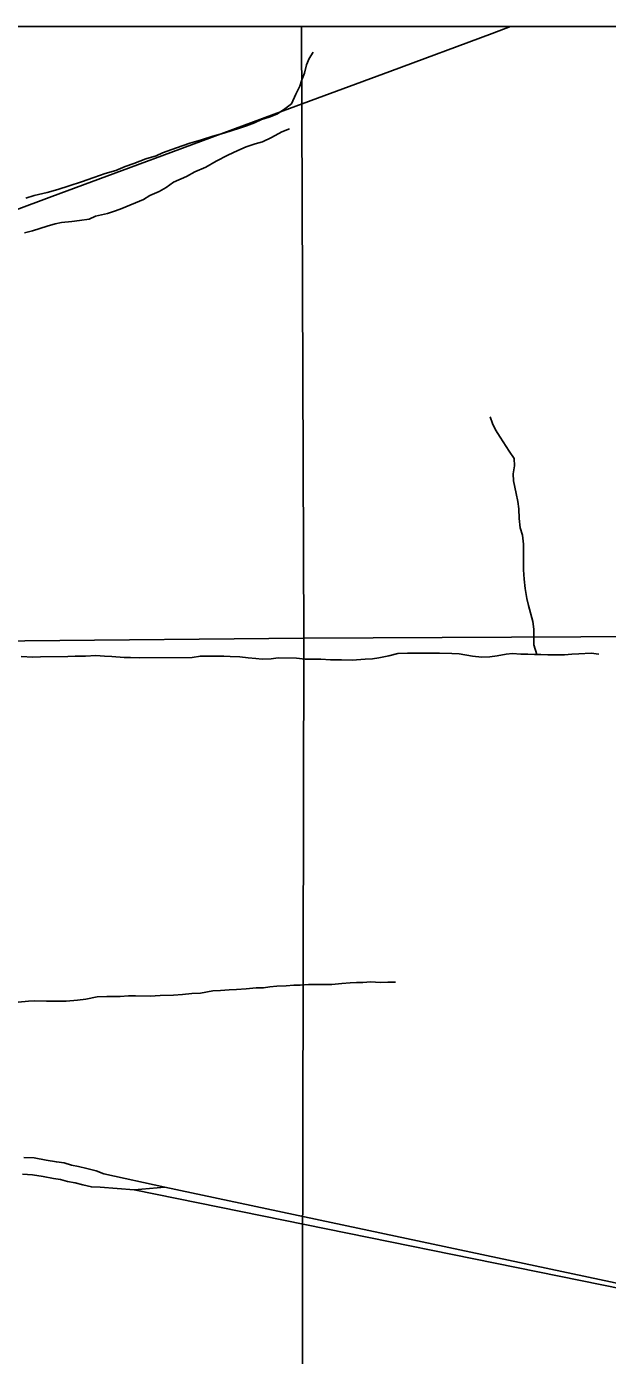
# Model space of a CAD drawing. Extents: x 0 to 34, y 0 to 22.
# Drawn here: x 4.256 to 4.701, y 19.88 to 20.9 of the extents above; entities that cross this region are included whole.
import ezdxf

# ---------------------------------------------------------------- set-up
doc = ezdxf.new("R2010")
doc.units = 0
for name, color, linetype in [('Default', 7, 'Continuous'), ('GM_X_Minor_River', 7, 'Continuous'), ('GM_X_Section', 7, 'Continuous'), ('GM_X_State_Route', 7, 'Continuous'), ('SH_Cut_Line', 7, 'Continuous')]:
    doc.layers.add(name, color=color, linetype=linetype)

msp = doc.modelspace()

# ---------------------------------------------------------------- linework, layer by layer
at = {"layer": 'Default'}
msp.add_lwpolyline([(8.9, 20.9), (2.6032, 20.9), (2.6032, 20.8721), (2.6224, 19.9515), (2.6281, 18.8843)], dxfattribs=at)
for points in [[(4.4666, 20.9), (3.6061, 20.9), (3.6121, 20.4224), (4.4682, 20.4307)], [(5.4779, 20.9), (4.4666, 20.9), (4.4682, 20.4307), (5.4771, 20.4356)]]:
    msp.add_lwpolyline(points, close=True, dxfattribs=at)
at = {"layer": 'GM_X_Minor_River'}
msp.add_line((4.3381, 20.0075), (4.3616, 20.0095), dxfattribs=at)
for points in [[(4.2713, 20.7727), (4.2796, 20.775), (4.2883, 20.7777), (4.2978, 20.7808), (4.3073, 20.7842), (4.316, 20.7873), (4.324, 20.7896), (4.3312, 20.7927), (4.338, 20.795), (4.3471, 20.7985), (4.355, 20.8008), (4.3599, 20.8031), (4.3705, 20.807), (4.3808, 20.8104), (4.3899, 20.8131), (4.3986, 20.8158), (4.4069, 20.8182), (4.4134, 20.8201), (4.419, 20.822), (4.4243, 20.8239), (4.4304, 20.8262), (4.4357, 20.8286), (4.4418, 20.8305), (4.4475, 20.8328), (4.4527, 20.8362), (4.4588, 20.8408), (4.4622, 20.8481), (4.4652, 20.8542), (4.4667, 20.8591), (4.4689, 20.8641), (4.4704, 20.8705), (4.4723, 20.8755), (4.4753, 20.8804)], [(4.3177, 20.7565), (4.3237, 20.7585), (4.3287, 20.7604), (4.3453, 20.7673), (4.3502, 20.7704), (4.3574, 20.7734), (4.3627, 20.7765), (4.3684, 20.7807), (4.3783, 20.7849), (4.3847, 20.7884), (4.393, 20.7922), (4.401, 20.7968), (4.41, 20.8014), (4.4176, 20.8049), (4.4241, 20.8076), (4.4309, 20.8099), (4.4366, 20.8114), (4.4434, 20.8149), (4.4513, 20.8191), (4.4574, 20.8214)], [(4.255, 20.7684), (4.2614, 20.7703), (4.2713, 20.7727)], [(4.254, 20.7418), (4.2601, 20.7433), (4.2714, 20.7468), (4.2775, 20.7487), (4.2824, 20.7495), (4.2904, 20.7503), (4.2961, 20.7511), (4.3037, 20.7523), (4.3086, 20.7546), (4.3177, 20.7565)], [(4.647, 20.4181), (4.6447, 20.4257), (4.6446, 20.4375), (4.6438, 20.4436), (4.6407, 20.4557), (4.6392, 20.4611), (4.638, 20.4687), (4.6372, 20.4759), (4.6368, 20.4831), (4.6367, 20.5029), (4.6359, 20.5097), (4.6343, 20.5154), (4.6335, 20.5226), (4.6331, 20.5299), (4.6323, 20.5356), (4.6311, 20.5416), (4.63, 20.5466), (4.6292, 20.5515), (4.6288, 20.5568), (4.6299, 20.5629), (4.6295, 20.5686), (4.6257, 20.5743), (4.6188, 20.5849), (4.6153, 20.5906), (4.613, 20.5955), (4.6111, 20.6005)], [(4.2515, 20.4167), (4.2603, 20.416), (4.2663, 20.4164), (4.2872, 20.4165), (4.2929, 20.4169), (4.3009, 20.4169), (4.3088, 20.4173), (4.3153, 20.417), (4.321, 20.4166), (4.3305, 20.4159), (4.3354, 20.4159), (4.3426, 20.4156), (4.3825, 20.4158), (4.3889, 20.4169), (4.4007, 20.417), (4.4068, 20.417), (4.4117, 20.4167), (4.4193, 20.4163), (4.4257, 20.4156), (4.4314, 20.4152), (4.4364, 20.4145), (4.4432, 20.4149), (4.4485, 20.4157), (4.4626, 20.4154), (4.4694, 20.4147), (4.4812, 20.4147), (4.4887, 20.414), (4.4971, 20.414), (4.5054, 20.4137), (4.5153, 20.4145), (4.521, 20.4149), (4.5259, 20.4157), (4.5335, 20.4172), (4.5403, 20.4188), (4.5479, 20.4192), (4.5722, 20.4193), (4.5817, 20.419), (4.5874, 20.4186), (4.5977, 20.4168), (4.6049, 20.416), (4.6109, 20.4164), (4.6166, 20.4172), (4.6234, 20.4184), (4.6284, 20.4188), (4.6348, 20.4185), (4.6401, 20.4185), (4.6451, 20.4181), (4.65, 20.4181), (4.6553, 20.4178), (4.6682, 20.4179), (4.6739, 20.4183), (4.6792, 20.4187), (4.6887, 20.4191), (4.6944, 20.4184)], [(4.2491, 20.1513), (4.2571, 20.1521), (4.262, 20.1525), (4.2708, 20.1522), (4.286, 20.1522), (4.2947, 20.153), (4.3011, 20.1538), (4.3098, 20.1554), (4.3171, 20.1558), (4.3273, 20.1558), (4.3337, 20.1562), (4.3391, 20.1563), (4.3504, 20.1559), (4.358, 20.1564), (4.3683, 20.1568), (4.3751, 20.1572), (4.3823, 20.158), (4.3891, 20.1584), (4.3986, 20.16), (4.4043, 20.1604), (4.4111, 20.1608), (4.4165, 20.1612), (4.424, 20.1616), (4.4316, 20.1624), (4.4373, 20.1624), (4.4423, 20.1632), (4.4476, 20.1636), (4.4548, 20.164), (4.4605, 20.1644), (4.4654, 20.1645), (4.4718, 20.1649), (4.4897, 20.1649)], [(4.4897, 20.1649), (4.4973, 20.1657), (4.5037, 20.1662), (4.5086, 20.1666), (4.5136, 20.1666), (4.5196, 20.167), (4.5269, 20.1666), (4.5326, 20.1667), (4.5386, 20.1667)], [(4.3616, 20.0095), (4.3149, 20.0198), (4.3091, 20.0221), (4.3018, 20.0238), (4.2955, 20.0253), (4.29, 20.0264), (4.2844, 20.028), (4.2785, 20.0288), (4.2707, 20.0302), (4.2615, 20.0319), (4.2536, 20.0322)], [(4.2525, 20.0194), (4.2601, 20.019), (4.2684, 20.0176), (4.2764, 20.0161), (4.2817, 20.0153), (4.2871, 20.0138), (4.2928, 20.0127), (4.2988, 20.0112), (4.3053, 20.0097), (4.3121, 20.0095), (4.3381, 20.0075)], [(4.7786, 19.9178), (4.3381, 20.0075)], [(4.3616, 20.0095), (4.7733, 19.922)]]:
    msp.add_lwpolyline(points, dxfattribs=at)
at = {"layer": 'GM_X_Section'}
for points in [[(4.4682, 20.4307), (5.4771, 20.4356), (5.472, 19.4291), (4.4662, 19.4189)], [(3.6121, 20.4224), (4.4682, 20.4307), (4.4662, 19.4189), (3.6173, 19.4106), (3.6114, 20.403)]]:
    msp.add_lwpolyline(points, close=True, dxfattribs=at)
at = {"layer": 'GM_X_State_Route'}
msp.add_lwpolyline([(3.3711, 20.365), (3.4278, 20.4133), (3.4592, 20.4388), (3.4739, 20.4502), (3.4866, 20.4593), (3.4996, 20.4679), (3.5155, 20.4776), (3.5317, 20.4868), (3.5483, 20.4955), (3.5651, 20.5036), (3.5793, 20.5098), (3.6025, 20.5189), (3.6606, 20.5408), (3.8121, 20.597), (3.8993, 20.6297), (4.0537, 20.687), (4.1846, 20.7359), (4.2749, 20.7695), (4.3593, 20.8008), (4.4525, 20.8354), (4.5341, 20.8655), (4.6128, 20.8947), (4.6268, 20.9)], dxfattribs=at)
at = {"layer": 'SH_Cut_Line'}
msp.add_lwpolyline([(8.9, 20.9), (2.6032, 20.9), (2.6032, 20.8721), (2.6224, 19.9515), (2.6281, 18.8843), (2.6292, 18.3794), (2.6263, 18.3795), (2.6204, 18.3797), (2.6161, 18.3799), (2.6118, 18.3803), (2.6122, 18.05), (2.6129, 17.8818), (2.6231, 17.3771), (2.6332, 16.3685)], dxfattribs=at)

doc.saveas('drawing.dxf')
